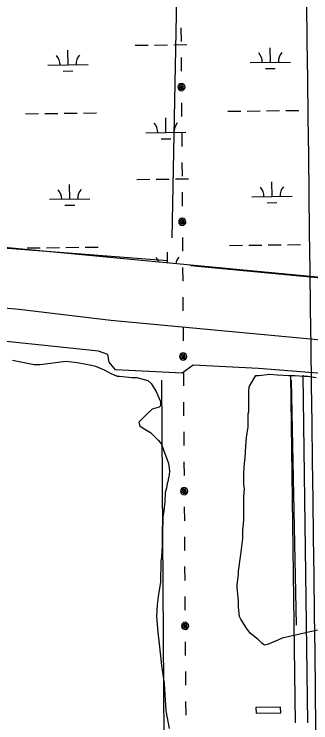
# Model space of a CAD drawing. Extents: x 3715084 to 3753216, y 488173 to 513963.
# Drawn here: x 3744897 to 3745633, y 503308 to 505065 of the extents above; entities that cross this region are included whole.
import ezdxf

# ---------------------------------------------------------------- set-up
doc = ezdxf.new("R2010")
doc.units = 0
for name, color, linetype in [('V-BLDG-OTLN', 7, 'Continuous'), ('V-GRID-MAJR', 7, 'Continuous'), ('V-ROAD-CNTR', 7, 'Continuous'), ('V-SITE-VEGE', 7, 'Continuous'), ('V-TOPO-SHOR', 7, 'Continuous'), ('V-UTIL-LINE', 7, 'Continuous'), ('V-WETL-SWMP', 7, 'Continuous')]:
    doc.layers.add(name, color=color, linetype=linetype)

msp = doc.modelspace()

# ---------------------------------------------------------------- linework, layer by layer
at = {"layer": 'V-BLDG-OTLN'}
msp.add_lwpolyline([(3745496.501, 503345.981), (3745496.762, 503331.983), (3745558.046, 503333.128), (3745557.784, 503347.126)], close=True, dxfattribs=at)
at = {"layer": 'V-GRID-MAJR'}
msp.add_spline([(3745765.588, 493921.13), (3745688.039, 499979.624), (3745610.465, 506040.05), (3745532.8910000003, 512100.488), (3745532.866, 512102.407)], degree=3, dxfattribs=at)
at = {"layer": 'V-ROAD-CNTR'}
for points in [[(3745594.947771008, 503307.90435806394), (3745583.4217940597, 504169.9116340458)], [(3745624.945711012, 503308.30635726), (3745613.419734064, 504170.3136332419)]]:
    msp.add_lwpolyline(points, dxfattribs=at)
at = {"layer": 'V-SITE-VEGE'}
for points in [[(3744892.389, 504207.558), (3744946.137, 504196.808), (3744961.494, 504196.808), (3745024.4560000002, 504204.48600000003), (3745039.812, 504202.95), (3745053.634, 504201.414), (3745088.954, 504195.27), (3745098.168, 504192.2), (3745119.668, 504182.98600000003), (3745138.096, 504173.772), (3745148.843, 504169.164), (3745151.915, 504167.628), (3745158.057, 504167.628), (3745188.771, 504164.558), (3745201.057, 504164.558), (3745228.701, 504156.878), (3745236.377, 504149.2), (3745248.663, 504129.23600000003), (3745253.269, 504120.022), (3745259.413, 504104.664), (3745259.413, 504093.916), (3745256.341, 504090.844), (3745239.447, 504086.24), (3745227.163, 504075.488), (3745205.663, 504053.988), (3745208.733, 504044.77400000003), (3745216.415, 504038.632), (3745234.841, 504027.882), (3745254.805, 504007.919), (3745262.483, 503998.705), (3745268.625, 503980.277), (3745274.767, 503964.92100000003), (3745279.375, 503951.099), (3745282.447, 503932.67100000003), (3745280.911, 503923.457), (3745279.375, 503915.77900000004), (3745277.839, 503906.565), (3745276.3030000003, 503901.957), (3745274.767, 503889.673), (3745271.697, 503878.923), (3745270.161, 503855.887), (3745267.089, 503828.245), (3745265.5530000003, 503819.032), (3745265.5530000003, 503799.07), (3745264.017, 503794.462), (3745264.017, 503746.856), (3745262.481, 503719.21400000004), (3745260.9450000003, 503708.46400000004), (3745259.409, 503656.25200000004), (3745254.8030000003, 503627.075), (3745251.731, 503600.971), (3745250.1950000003, 503571.791), (3745253.267, 503533.39900000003), (3745256.3370000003, 503504.221), (3745262.4790000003, 503450.473), (3745268.623, 503405.94), (3745273.2290000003, 503338.37), (3745280.907, 503293.836)], [(3745649.467, 503538.005), (3745561.933, 503518.041), (3745551.183, 503513.433), (3745525.077, 503502.685), (3745517.4, 503501.14900000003), (3745511.258, 503505.755), (3745502.044, 503514.969), (3745482.08, 503530.327), (3745472.866, 503542.613), (3745459.046, 503565.647), (3745455.974, 503571.791), (3745452.9020000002, 503594.825), (3745452.9020000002, 503610.181), (3745449.832, 503643.966), (3745449.832, 503650.108), (3745452.904, 503676.21400000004), (3745452.904, 503683.892), (3745459.046, 503725.356), (3745463.654, 503765.284), (3745463.654, 503785.248), (3745466.724, 503811.352), (3745466.7260000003, 503869.707), (3745468.2600000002, 503888.135), (3745466.7260000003, 503898.885), (3745466.7260000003, 503928.063), (3745468.262, 503951.099), (3745469.798, 503964.919), (3745471.332, 503994.097), (3745472.8680000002, 504015.596), (3745477.4760000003, 504041.702), (3745477.4760000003, 504073.95), (3745479.012, 504080.094), (3745479.012, 504135.378), (3745480.548, 504138.45), (3745479.012, 504141.52), (3745480.548, 504143.056), (3745495.904, 504169.162), (3745503.582, 504169.162), (3745531.224, 504172.234), (3745549.651, 504170.69800000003), (3745577.293, 504169.162), (3745592.651, 504169.162), (3745617.221, 504167.626), (3745624.899, 504167.626), (3745646.399, 504164.554)]]:
    msp.add_lwpolyline(points, dxfattribs=at)
at = {"layer": 'V-TOPO-SHOR'}
for p, q in [((3745288.3199226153, 504510.5352098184), (3745322.524493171, 506197.9606905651)), ((3745333.9260166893, 504442.12606870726), (3750384.8009354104, 503963.2620809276)), ((3745275.1691248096, 502347.8056764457), (3745262.7717114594, 504157.8280255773)), ((3745597.501871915, 503550.3547714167), (3745585.104458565, 504157.8280255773))]:
    msp.add_line(p, q, dxfattribs=at)
for points in [[(3743212.255, 504868.36100000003), (3743444.149363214, 504846.10255114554), (3743609.91787644, 504826.8271426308), (3743721.7152458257, 504799.8415707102), (3743868.2083505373, 504753.58059027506), (3743987.7158833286, 504703.4645281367), (3744068.6725990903, 504661.05862940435), (3744141.9191514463, 504607.0874855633), (3744288.412256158, 504526.1307698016), (3744319.2529097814, 504491.4350344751), (3744392.4994621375, 504425.8986455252), (3744458.035851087, 504387.3478284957), (3744500.4417498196, 504368.072419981), (3744608.3840375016, 504356.50717487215), (3744693.195834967, 504352.6520931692), (3744909.080410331, 504333.3766846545), (3745136.5302308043, 504306.3911127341), (3745799.6042837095, 504244.7098054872), (3746674.7078302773, 504171.46325313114), (3747673.1739913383, 504075.0862105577), (3748455.7555770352, 504005.69473990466), (3749288.45322487, 503928.5931058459), (3750055.614483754, 503859.20163519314), (3750949.993438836, 503778.2449194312)], [(3746713.2586473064, 504090.5065373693), (3745502.762992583, 504186.88357994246), (3745340.84956106, 504194.5937433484), (3745313.8639891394, 504175.3183348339), (3745148.095475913, 504183.0284982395), (3745132.6751491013, 504202.30390675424), (3745128.8200673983, 504221.579315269), (3745105.689577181, 504229.2894786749), (3744774.152550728, 504263.98521400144), (3744550.5578119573, 504275.5504591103), (3744488.8765047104, 504271.6953774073), (3744450.3256876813, 504283.26062251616), (3744342.383399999, 504360.36225657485), (3744242.151275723, 504441.31897233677), (3744149.629314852, 504499.14519788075), (3744057.107353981, 504549.2612600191), (3743918.324412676, 504626.3628940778), (3743806.5270432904, 504668.7687928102), (3743687.019510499, 504707.31960983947), (3743559.8018143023, 504738.16026346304), (3743424.8739546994, 504753.5805902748), (3743195.566, 504783.566)], [(3745276.9183990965, 504453.5275922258), (3744535.81937039, 504510.5352098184), (3744513.016323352, 504533.3382568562)]]:
    msp.add_lwpolyline(points, dxfattribs=at)
at = {"layer": 'V-UTIL-LINE'}
for points in [[(3745310.5870000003, 505031.393), (3745310.819, 504997.39400000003)], [(3745311.092, 504957.395), (3745311.324, 504923.396)], [(3745311.59, 504884.396), (3745313.9450000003, 504886.05), (3745311.758, 504886.843), (3745309.551, 504885.20900000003), (3745309.895, 504882.30100000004), (3745313.29, 504882.163), (3745316.662, 504885.419), (3745314.858, 504889.286), (3745310.161, 504890.548), (3745306.787, 504887.45300000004), (3745305.847, 504883.082), (3745308.944, 504879.384), (3745314.443, 504879.099), (3745320.59, 504884.458), (3745319.882, 504887.897), (3745317.911, 504890.804), (3745314.977, 504892.735), (3745311.529, 504893.396), (3745308.09, 504892.688), (3745305.183, 504890.717), (3745303.252, 504887.784), (3745302.591, 504884.335), (3745303.299, 504880.896), (3745305.27, 504877.989), (3745308.203, 504876.058), (3745311.6520000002, 504875.397), (3745315.091, 504876.10500000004), (3745317.998, 504878.076), (3745319.929, 504881.009), (3745320.59, 504884.458)], [(3745311.8570000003, 504845.397), (3745312.089, 504811.398)], [(3745312.362, 504771.39900000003), (3745312.594, 504737.4)], [(3745312.867, 504697.401), (3745313.099, 504663.402)], [(3745313.372, 504623.403), (3745313.6040000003, 504589.403)], [(3745313.8710000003, 504550.40400000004), (3745316.225, 504552.05700000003), (3745314.038, 504552.85000000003), (3745311.8310000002, 504551.216), (3745312.1750000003, 504548.309), (3745315.5700000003, 504548.17100000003), (3745318.943, 504551.427), (3745317.1380000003, 504555.294), (3745312.4420000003, 504556.556), (3745309.068, 504553.461), (3745308.127, 504549.09), (3745311.225, 504545.392), (3745316.723, 504545.107), (3745322.87, 504550.466), (3745322.162, 504553.905), (3745320.191, 504556.81200000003), (3745317.258, 504558.743), (3745313.809, 504559.40400000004), (3745310.37, 504558.696), (3745307.463, 504556.72500000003), (3745305.532, 504553.791), (3745304.8710000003, 504550.343), (3745305.579, 504546.90400000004), (3745307.5500000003, 504543.99700000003), (3745310.483, 504542.066), (3745313.932, 504541.40400000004), (3745317.3710000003, 504542.113), (3745320.278, 504544.08400000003), (3745322.2090000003, 504547.017), (3745322.87, 504550.466)], [(3745314.137, 504511.405), (3745314.369, 504477.406)], [(3745314.642, 504437.407), (3745314.8740000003, 504403.408)], [(3745315.147, 504363.409), (3745315.379, 504329.409)], [(3745315.653, 504289.41000000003), (3745315.8850000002, 504255.411)], [(3745316.151, 504216.412), (3745318.506, 504218.065), (3745316.318, 504218.858), (3745314.111, 504217.224), (3745314.455, 504214.316), (3745317.85, 504214.179), (3745321.223, 504217.435), (3745319.419, 504221.30100000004), (3745314.722, 504222.563), (3745311.348, 504219.468), (3745310.4080000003, 504215.098), (3745313.505, 504211.4), (3745319.003, 504211.114), (3745325.151, 504216.473), (3745324.4420000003, 504219.913), (3745322.471, 504222.819), (3745319.538, 504224.75), (3745316.089, 504225.412), (3745312.65, 504224.70300000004), (3745309.744, 504222.732), (3745307.813, 504219.799), (3745307.151, 504216.351), (3745307.86, 504212.911), (3745309.8310000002, 504210.005), (3745312.764, 504208.074), (3745316.2120000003, 504207.412), (3745319.6520000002, 504208.121), (3745322.558, 504210.092), (3745324.489, 504213.025), (3745325.151, 504216.473)], [(3745316.417, 504177.413), (3745316.649, 504143.414)], [(3745316.9220000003, 504103.41500000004), (3745317.1550000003, 504069.41500000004)], [(3745317.4280000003, 504029.416), (3745317.66, 503995.417)], [(3745317.933, 503955.418), (3745318.165, 503921.419)], [(3745318.431, 503882.42), (3745320.786, 503884.07300000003), (3745318.598, 503884.86600000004), (3745316.392, 503883.232), (3745316.735, 503880.324), (3745320.13, 503880.186), (3745323.503, 503883.44200000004), (3745321.699, 503887.309), (3745317.002, 503888.571), (3745313.628, 503885.476), (3745312.688, 503881.106), (3745315.785, 503877.408), (3745321.2830000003, 503877.12200000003), (3745327.431, 503882.481), (3745326.722, 503885.92100000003), (3745324.752, 503888.827), (3745321.818, 503890.75800000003), (3745318.37, 503891.42), (3745314.931, 503890.711), (3745312.024, 503888.74), (3745310.093, 503885.80700000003), (3745309.431, 503882.358), (3745310.14, 503878.919), (3745312.111, 503876.01300000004), (3745315.044, 503874.082), (3745318.4930000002, 503873.42), (3745321.932, 503874.129), (3745324.838, 503876.099), (3745326.77, 503879.033), (3745327.431, 503882.481)], [(3745318.697, 503843.42100000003), (3745318.93, 503809.422)], [(3745319.203, 503769.422), (3745319.435, 503735.423)], [(3745319.708, 503695.424), (3745319.94, 503661.425)], [(3745320.213, 503621.42600000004), (3745320.4450000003, 503587.427)], [(3745320.711, 503548.428), (3745323.066, 503550.081), (3745320.879, 503550.874), (3745318.6720000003, 503549.24), (3745319.0160000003, 503546.332), (3745322.411, 503546.194), (3745325.784, 503549.45), (3745323.9790000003, 503553.31700000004), (3745319.282, 503554.579), (3745315.909, 503551.484), (3745314.968, 503547.113), (3745318.066, 503543.41500000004), (3745323.5640000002, 503543.13), (3745329.711, 503548.489), (3745329.003, 503551.928), (3745327.032, 503554.835), (3745324.099, 503556.766), (3745320.65, 503557.427), (3745317.211, 503556.719), (3745314.304, 503554.748), (3745312.373, 503551.815), (3745311.7120000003, 503548.36600000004), (3745312.42, 503544.927), (3745314.3910000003, 503542.02), (3745317.324, 503540.08900000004), (3745320.773, 503539.428), (3745324.2120000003, 503540.136), (3745327.119, 503542.107), (3745329.0500000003, 503545.04000000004), (3745329.711, 503548.489)], [(3745320.978, 503509.429), (3745321.21, 503475.429)], [(3745321.483, 503435.43), (3745321.715, 503401.431)], [(3745321.988, 503361.43200000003), (3745322.22, 503327.433)]]:
    msp.add_lwpolyline(points, dxfattribs=at)
at = {"layer": 'V-WETL-SWMP'}
for p, q in [((3745292.895744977, 504989.19609810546), (3745324.893242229, 504989.5959779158)), ((3745030.432520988, 504939.4824115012), (3745029.982655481, 504975.4796005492)), ((3745196.9032532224, 504987.99645867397), (3745228.900750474, 504988.3963384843)), ((3745244.8994990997, 504988.5962783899), (3745276.8969963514, 504988.9961582)), ((3745532.3012663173, 504945.7543763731), (3745531.8514008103, 504981.7515654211)), ((3744980.4364315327, 504938.85759929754), (3745080.4286104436, 504940.1072237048)), ((3745482.305176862, 504945.12956416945), (3745582.297355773, 504946.3791885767)), ((3745018.6262893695, 504923.90266145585), (3745042.6244123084, 504924.2025713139)), ((3745520.4950346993, 504930.17462632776), (3745544.493157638, 504930.47453618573)), ((3744925.0973162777, 504818.0856381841), (3744957.094813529, 504818.48551799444)), ((3744973.093562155, 504818.6854578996), (3745005.0910594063, 504819.08533771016)), ((3745021.089808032, 504819.2852776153), (3745053.0873052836, 504819.6851574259)), ((3745069.0860539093, 504819.8850973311), (3745101.083551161, 504820.2849771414)), ((3745426.966061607, 504824.35760305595), (3745458.9635588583, 504824.7574828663)), ((3745474.9623074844, 504824.9574227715), (3745506.9598047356, 504825.357302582)), ((3745522.9585533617, 504825.5572424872), (3745554.9560506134, 504825.9571222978)), ((3745570.954799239, 504826.1570622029), (3745602.952296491, 504826.55694201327)), ((3745273.020237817, 504771.687745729), (3745272.5703723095, 504807.68493477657)), ((3745223.0241483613, 504771.06293352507), (3745323.0163272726, 504772.31255793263)), ((3745261.214006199, 504756.10799568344), (3745285.212129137, 504756.4079055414)), ((3745249.056693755, 504655.9472543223), (3745281.0541910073, 504656.3471341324)), ((3745297.052939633, 504656.5470740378), (3745329.0504368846, 504656.9469538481)), ((3745034.589715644, 504606.83338743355), (3745034.139850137, 504642.8305764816)), ((3745201.0604478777, 504655.34743460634), (3745233.05794513, 504655.7473144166)), ((3745536.4584609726, 504613.1053523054), (3745536.0085954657, 504649.1025413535)), ((3744984.5936261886, 504606.2085752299), (3745084.5858050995, 504607.4581996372)), ((3745486.462371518, 504612.48054010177), (3745586.4545504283, 504613.7301645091)), ((3745022.7834840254, 504591.25363738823), (3745046.7816069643, 504591.5535472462)), ((3745524.6522293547, 504597.52560226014), (3745548.650352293, 504597.8255121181)), ((3750920.1777019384, 503910.5813224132), (3744558.232241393, 504516.8081036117)), ((3744929.254510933, 504485.4366141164), (3744961.2520081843, 504485.83649392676)), ((3744977.2507568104, 504486.03643383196), (3745009.2482540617, 504486.43631364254)), ((3745025.2470026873, 504486.6362535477), (3745057.2444999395, 504487.03613335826)), ((3745073.243248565, 504487.2360732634), (3745105.240745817, 504487.63595307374)), ((3745431.123256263, 504491.7085789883), (3745463.1207535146, 504492.10845879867)), ((3745479.11950214, 504492.3083987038), (3745511.1169993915, 504492.7082785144)), ((3745527.1157480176, 504492.9082184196), (3745559.113245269, 504493.30809823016)), ((3745575.1119938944, 504493.5080381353), (3745607.109491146, 504493.90791794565)), ((3745277.061552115, 504448.3111977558), (3745276.7275669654, 504475.0359107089))]:
    msp.add_line(p, q, dxfattribs=at)
for centre, radius, start, end in [((3744975.1879722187, 504939.26684839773), 35.24628790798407, 359.94418061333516, 41.4878389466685), ((3745085.6652032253, 504940.64750682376), 35.246287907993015, 139.944177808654, 181.48783614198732), ((3745477.0567175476, 504945.53881326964), 35.24628790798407, 359.94418061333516, 41.4878389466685), ((3745587.5339485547, 504946.91947169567), 35.246287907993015, 139.944177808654, 181.48783614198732), ((3745217.7756890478, 504771.4721826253), 35.24628790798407, 359.94418061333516, 41.4878389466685), ((3745328.2529200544, 504772.85284105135), 35.246287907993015, 139.944177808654, 181.48783614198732), ((3744979.345166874, 504606.6178243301), 35.24628790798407, 359.94418061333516, 41.4878389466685), ((3745089.8223978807, 504607.99848275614), 35.246287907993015, 139.944177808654, 181.48783614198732), ((3745481.2139122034, 504612.88978920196), 35.24628790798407, 359.94418061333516, 41.4878389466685), ((3745591.6911432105, 504614.27044762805), 35.246287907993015, 139.944177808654, 181.48783614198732), ((3745332.4101147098, 504440.20381698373), 35.246287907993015, 139.944177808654, 169.96693804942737), ((3745221.932883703, 504438.82315855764), 35.24628790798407, 19.161035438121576, 41.4878389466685)]:
    msp.add_arc(centre, radius, start, end, dxfattribs=at)

doc.saveas('drawing.dxf')
